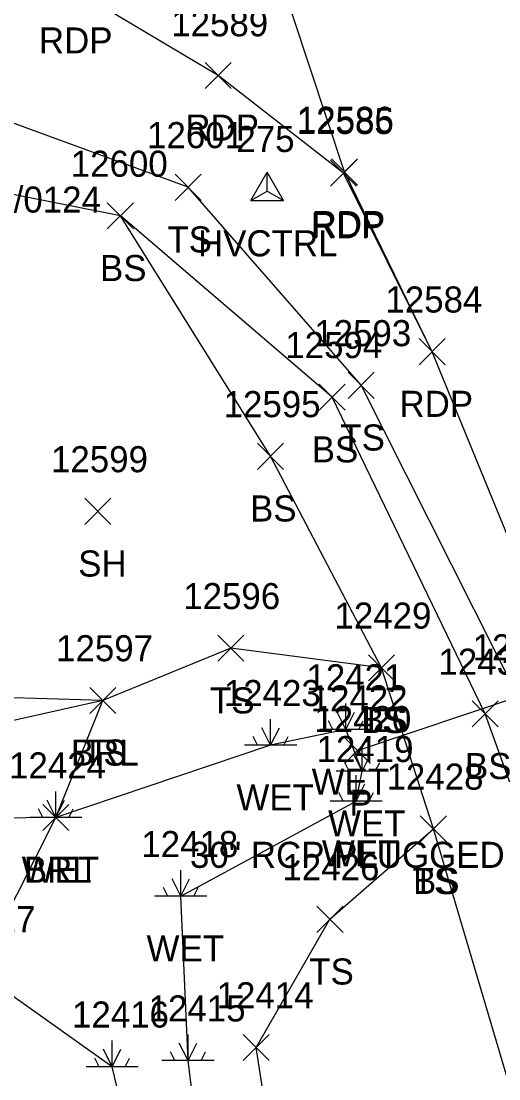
# Model space of a CAD drawing. Extents: x 1439173 to 1457902, y 641926 to 659889.
# Drawn here: x 1447597.4 to 1447634, y 649912 to 649993.1 of the extents above; entities that cross this region are included whole.
import ezdxf

# ---------------------------------------------------------------- set-up
doc = ezdxf.new("R2010")
doc.units = 0
for name, color, linetype in [('C_A', 7, 'Continuous'), ('C_I', 7, 'Continuous'), ('CPSM', 7, 'Continuous'), ('D_A', 7, 'Continuous'), ('D_C', 7, 'Continuous'), ('D_I', 7, 'Continuous'), ('D_TIC', 7, 'Continuous'), ('DCP', 7, 'Continuous'), ('L_A', 7, 'Continuous'), ('L_I', 7, 'Continuous'), ('L_TIC', 7, 'Continuous'), ('LABL', 7, 'Continuous'), ('LELB', 7, 'Continuous'), ('LWET', 7, 'Continuous'), ('P_A', 7, 'Continuous'), ('P_I', 7, 'Continuous'), ('P_TIC', 7, 'Continuous'), ('PET', 7, 'Continuous'), ('S_C', 7, 'Continuous')]:
    doc.layers.add(name, color=color, linetype=linetype)

msp = doc.modelspace()

# ---------------------------------------------------------------- linework, layer by layer
at = {"layer": 'CPSM'}
for p, q in [((1447614.993, 649979.37), (1447616.243, 649981.535)), ((1447617.493, 649979.37), (1447616.243, 649981.535)), ((1447616.243, 649980.091), (1447616.243, 649981.535)), ((1447614.993, 649979.37), (1447616.243, 649980.091)), ((1447616.243, 649980.091), (1447616.243, 649980.091)), ((1447616.243, 649980.091), (1447617.493, 649979.37)), ((1447614.993, 649979.37), (1447617.493, 649979.37))]:
    msp.add_line(p, q, dxfattribs=at)
at = {"layer": 'D_TIC'}
for points in [[(1447622.165, 649936.2), (1447624.165, 649938.2)], [(1447624.165, 649936.2), (1447622.165, 649938.2)]]:
    msp.add_lwpolyline(points, dxfattribs=at)
at = {"layer": 'DCP'}
msp.add_lwpolyline([(1447623.165, 649937.2), (1447678.606, 649955.786)], dxfattribs=at)
at = {"layer": 'L_TIC'}
for points in [[(1447609.181, 649979.386), (1447611.181, 649981.386)], [(1447611.181, 649979.386), (1447609.181, 649981.386)], [(1447603.982, 649977.195), (1447605.982, 649979.195)], [(1447605.982, 649977.195), (1447603.982, 649979.195)], [(1447603.982, 649977.195), (1447605.982, 649979.195)], [(1447605.982, 649977.195), (1447603.982, 649979.195)], [(1447622.444, 649964.201), (1447624.444, 649966.201)], [(1447624.444, 649964.201), (1447622.444, 649966.201)], [(1447620.219, 649963.29), (1447622.219, 649965.29)], [(1447622.219, 649963.29), (1447620.219, 649965.29)], [(1447615.491, 649958.759), (1447617.491, 649960.759)], [(1447617.491, 649958.759), (1447615.491, 649960.759)], [(1447602.261, 649954.537), (1447604.261, 649956.537)], [(1447604.261, 649954.537), (1447602.261, 649956.537)], [(1447612.449, 649944.04), (1447614.449, 649946.04)], [(1447614.449, 649944.04), (1447612.449, 649946.04)], [(1447624.001, 649942.545), (1447626.001, 649944.545)], [(1447626.001, 649942.545), (1447624.001, 649944.545)], [(1447624.001, 649942.545), (1447626.001, 649944.545)], [(1447626.001, 649942.545), (1447624.001, 649944.545)], [(1447602.643, 649940.042), (1447604.643, 649942.042)], [(1447604.643, 649940.042), (1447602.643, 649942.042)], [(1447602.643, 649940.042), (1447604.643, 649942.042)], [(1447604.643, 649940.042), (1447602.643, 649942.042)], [(1447631.969, 649939.008), (1447633.969, 649941.008)], [(1447633.969, 649939.008), (1447631.969, 649941.008)], [(1447599.037, 649931.053), (1447601.037, 649933.053)], [(1447601.037, 649931.053), (1447599.037, 649933.053)], [(1447627.986, 649930.197), (1447629.986, 649932.197)], [(1447629.986, 649930.197), (1447627.986, 649932.197)], [(1447627.986, 649930.197), (1447629.986, 649932.197)], [(1447629.986, 649930.197), (1447627.986, 649932.197)], [(1447620.059, 649923.254), (1447622.059, 649925.254)], [(1447622.059, 649923.254), (1447620.059, 649925.254)], [(1447614.389, 649913.429), (1447616.389, 649915.429)], [(1447616.389, 649913.429), (1447614.389, 649915.429)]]:
    msp.add_lwpolyline(points, dxfattribs=at)
at = {"layer": 'LABL'}
msp.add_lwpolyline([(1447594.062, 649920.265), (1447600.037, 649932.053), (1447603.643, 649941.042), (1447589.911, 649941.451), (1447571.427, 649954.287), (1447557.794, 649961.539), (1447545.697, 649958.008), (1447541.986, 649964.508), (1447517.632, 649963.805), (1447520.201, 649959.069), (1447520.534, 649948.821), (1447521.538, 649944.572)], dxfattribs=at)
at = {"layer": 'LELB'}
for points in [[(1447723.822, 649718.227), (1447707.418, 649759.243), (1447691.239, 649802.923), (1447677.603, 649836.739), (1447660.97, 649879.474), (1447648.738, 649908.201), (1447635.583, 649941.112), (1447623.444, 649965.201), (1447610.181, 649980.386), (1447590.881, 649987.445), (1447563.692, 649981.711), (1447542.887, 649971.321), (1447515.033, 649972.003), (1447498.964, 649966.197), (1447485.411, 649965.681), (1447480.384, 649958.045), (1447479.778, 649949.45)], [(1447720.844, 649716.553), (1447704.435, 649757.56), (1447688.712, 649801.588), (1447673.915, 649835.595), (1447656.994, 649877.941), (1447644.525, 649907.964), (1447632.969, 649940.008), (1447621.219, 649964.29), (1447604.982, 649978.195), (1447588.379, 649981.487), (1447563.692, 649981.711), (1447541.472, 649977.485), (1447513.697, 649978.506), (1447498.385, 649971.984), (1447484.511, 649970.529), (1447477.875, 649964.523), (1447480.384, 649958.045)], [(1447625.001, 649943.545), (1447616.491, 649959.759), (1447604.982, 649978.195)], [(1447695.378, 649707.334), (1447676.477, 649748.984), (1447663.866, 649792.726), (1447648.294, 649827.201), (1447631.635, 649867.988), (1447618.052, 649897.404), (1447615.389, 649914.429), (1447621.059, 649924.254), (1447628.986, 649931.197), (1447625.001, 649943.545), (1447613.449, 649945.04), (1447603.643, 649941.042), (1447587.636, 649937.453), (1447574.484, 649935.862), (1447572.149, 649936.489), (1447568.182, 649939.188), (1447547.039, 649951.922), (1447546.84, 649949.948), (1447539.226, 649955.947), (1447517.632, 649963.805), (1447498.964, 649966.197)], [(1447795.696, 649414.806), (1447787.407, 649461.839), (1447778.849, 649489.369), (1447769.363, 649534.387), (1447756.877, 649580.734), (1447744.178, 649627.275), (1447726.434, 649669.816), (1447713.547, 649713.568), (1447694.406, 649753.88), (1447681.172, 649798.534), (1447667.263, 649833.388), (1447649.979, 649874.71), (1447636.209, 649906.859), (1447628.986, 649931.197)]]:
    msp.add_lwpolyline(points, dxfattribs=at)
at = {"layer": 'LWET'}
for p, q in [((1447622.277, 649938.812), (1447622.277, 649940.812)), ((1447616.509, 649937.604), (1447616.509, 649939.604)), ((1447621.277, 649938.812), (1447620.944, 649939.479)), ((1447622.277, 649938.812), (1447621.61, 649940.145)), ((1447622.277, 649938.812), (1447622.944, 649940.145)), ((1447623.277, 649938.812), (1447623.61, 649939.479)), ((1447616.509, 649937.604), (1447615.842, 649938.937)), ((1447616.509, 649937.604), (1447617.176, 649938.937)), ((1447624.277, 649938.812), (1447620.277, 649938.812)), ((1447615.509, 649937.604), (1447615.176, 649938.271)), ((1447617.509, 649937.604), (1447617.842, 649938.271)), ((1447618.509, 649937.604), (1447614.509, 649937.604)), ((1447623.537, 649935.608), (1447623.537, 649937.608)), ((1447622.537, 649935.608), (1447622.203, 649936.274)), ((1447623.537, 649935.608), (1447622.87, 649936.941)), ((1447623.537, 649935.608), (1447624.203, 649936.941)), ((1447624.537, 649935.608), (1447624.87, 649936.274)), ((1447625.537, 649935.608), (1447621.537, 649935.608)), ((1447623.063, 649933.314), (1447622.396, 649934.647)), ((1447623.063, 649933.314), (1447623.063, 649935.314)), ((1447623.063, 649933.314), (1447623.729, 649934.647)), ((1447600.037, 649932.053), (1447600.037, 649934.053)), ((1447622.063, 649933.314), (1447621.729, 649933.98)), ((1447624.063, 649933.314), (1447624.396, 649933.98)), ((1447600.037, 649932.053), (1447599.37, 649933.386)), ((1447600.037, 649932.053), (1447600.703, 649933.386)), ((1447625.063, 649933.314), (1447621.063, 649933.314)), ((1447599.037, 649932.053), (1447598.703, 649932.72)), ((1447601.037, 649932.053), (1447601.37, 649932.72)), ((1447602.037, 649932.053), (1447598.037, 649932.053)), ((1447609.613, 649926.022), (1447608.946, 649927.356)), ((1447609.613, 649926.022), (1447609.613, 649928.022)), ((1447609.613, 649926.022), (1447610.28, 649927.356)), ((1447608.613, 649926.022), (1447608.28, 649926.689)), ((1447610.613, 649926.022), (1447610.946, 649926.689)), ((1447611.613, 649926.022), (1447607.613, 649926.022)), ((1447610.171, 649913.421), (1447610.171, 649915.421)), ((1447604.353, 649912.953), (1447603.686, 649914.286)), ((1447604.353, 649912.953), (1447604.353, 649914.953)), ((1447604.353, 649912.953), (1447605.019, 649914.286)), ((1447610.171, 649913.421), (1447609.505, 649914.754)), ((1447610.171, 649913.421), (1447610.838, 649914.754)), ((1447603.353, 649912.953), (1447603.019, 649913.62)), ((1447605.353, 649912.953), (1447605.686, 649913.62)), ((1447609.171, 649913.421), (1447608.838, 649914.087)), ((1447611.171, 649913.421), (1447611.505, 649914.087)), ((1447606.353, 649912.953), (1447602.353, 649912.953)), ((1447612.171, 649913.421), (1447608.171, 649913.421))]:
    msp.add_line(p, q, dxfattribs=at)
for points in [[(1447690.276, 649705.626), (1447669.786, 649746.646), (1447658.193, 649790.046), (1447639.833, 649826.07), (1447626.474, 649866.892), (1447612.298, 649895.96), (1447610.171, 649913.421), (1447609.613, 649926.022), (1447623.063, 649933.314), (1447623.537, 649935.608), (1447622.277, 649938.812), (1447616.509, 649937.604), (1447600.037, 649932.053), (1447583.918, 649931.888), (1447573.933, 649931.831), (1447567.149, 649932.333), (1447546.839, 649945.408), (1447539.716, 649947.277), (1447520.201, 649959.069), (1447499.347, 649962.502), (1447484.73, 649961.686)], [(1447680.049, 649704.032), (1447662.165, 649744.689), (1447651.133, 649787.941), (1447630.739, 649825.608), (1447621.15, 649865.483), (1447608.788, 649894.579), (1447604.353, 649912.953), (1447594.062, 649920.265), (1447580.805, 649923.359), (1447563.679, 649925.324), (1447545.296, 649935.372), (1447535.997, 649939.249), (1447520.534, 649948.821), (1447499.585, 649954.732), (1447483.557, 649953.272), (1447484.73, 649961.686)]]:
    msp.add_lwpolyline(points, dxfattribs=at)
at = {"layer": 'P_TIC'}
for points in [[(1447611.481, 649987.963), (1447613.481, 649989.963)], [(1447613.481, 649987.963), (1447611.481, 649989.963)], [(1447621.102, 649980.472), (1447623.102, 649982.472)], [(1447623.102, 649980.472), (1447621.102, 649982.472)], [(1447621.166, 649980.562), (1447623.166, 649982.562)], [(1447623.166, 649980.562), (1447621.166, 649982.562)], [(1447627.9, 649966.782), (1447629.9, 649968.782)], [(1447629.9, 649966.782), (1447627.9, 649968.782)], [(1447627.9, 649966.782), (1447629.9, 649968.782)], [(1447629.9, 649966.782), (1447627.9, 649968.782)]]:
    msp.add_lwpolyline(points, dxfattribs=at)
at = {"layer": 'PET'}
for points in [[(1447727.241, 649719.063), (1447711.088, 649760.239), (1447693.623, 649804.984), (1447680.501, 649838.27), (1447663.742, 649880.793), (1447652.332, 649909.756), (1447638.926, 649943.341), (1447628.9, 649967.782), (1447622.166, 649981.562), (1447611.578, 650013.541), (1447596.452, 650049.261), (1447579.875, 650091.796), (1447553.03, 650160.191), (1447534.138, 650208.589), (1447519.569, 650245.318), (1447501.855, 650290.547), (1447485.956, 650331.563), (1447471.856, 650366.581)], [(1447628.9, 649967.782), (1447622.102, 649981.472), (1447612.481, 649988.963), (1447601.248, 649995.647), (1447588.918, 649994.805), (1447583.377, 650006.202), (1447577.408, 650021.107), (1447592.465, 650027.528), (1447597.986, 650037.622), (1447596.452, 650049.261)]]:
    msp.add_lwpolyline(points, dxfattribs=at)

# ---------------------------------------------------------------- texts
at = {"layer": 'C_A'}
msp.add_text('HVCTRL', height=2, dxfattribs=at).set_placement((1447610.936, 649975.091))
at = {"layer": 'C_I'}
msp.add_text('275', height=2, dxfattribs=at).set_placement((1447613.881, 649983.091))
at = {"layer": 'D_A'}
msp.add_text('P', height=2, dxfattribs=at).set_placement((1447622.543, 649932.2))
at = {"layer": 'D_C'}
msp.add_text('30" RCP PLUGGED', height=2, dxfattribs=at).set_placement((1447610.322, 649928.2))
at = {"layer": 'D_I'}
msp.add_text('12422', height=2, dxfattribs=at).set_placement((1447619.574, 649940.2))
at = {"layer": 'L_A'}
for s, p in [('TS', (1447608.59, 649975.386)), ('BS', (1447603.423, 649973.195)), ('BS', (1447603.423, 649973.195)), ('TS', (1447621.853, 649960.201)), ('BS', (1447619.66, 649959.29)), ('BS', (1447614.932, 649954.759)), ('SH', (1447601.749, 649950.537)), ('TS', (1447611.859, 649940.04)), ('TS', (1447623.411, 649938.545)), ('BS', (1447623.442, 649938.545)), ('BRL', (1447601.186, 649936.042)), ('TS', (1447602.052, 649936.042)), ('BS', (1447631.41, 649935.008)), ('WET', (1447619.655, 649933.812)), ('WET', (1447613.887, 649932.604)), ('WET', (1447620.915, 649930.608)), ('WET', (1447620.441, 649928.314)), ('WET', (1447597.415, 649927.053)), ('BRL', (1447597.58, 649927.053)), ('TS', (1447627.395, 649926.197)), ('BS', (1447627.427, 649926.197)), ('WET', (1447606.991, 649921.022)), ('TS', (1447619.469, 649919.254))]:
    msp.add_text(s, height=2, dxfattribs=at).set_placement(p)
at = {"layer": 'L_I'}
for s, p in [('12601', (1447607.031, 649983.386)), ('12600', (1447601.178, 649981.195)), ('12600', (1447601.178, 649981.195)), ('12593', (1447619.853, 649968.201)), ('12594', (1447617.629, 649967.29)), ('12595', (1447612.9, 649962.759)), ('12599', (1447599.662, 649958.537)), ('12596', (1447609.804, 649948.04)), ('12429', (1447621.403, 649946.545)), ('12429', (1447621.403, 649946.545)), ('12597', (1447600.052, 649944.042)), ('12597', (1447600.052, 649944.042)), ('12434', (1447631.993, 649944.112)), ('12435', (1447629.378, 649943.008)), ('12421', (1447619.253, 649941.812)), ('12423', (1447612.918, 649940.604)), ('12420', (1447619.859, 649938.608)), ('12419', (1447620.031, 649936.314)), ('12424', (1447596.446, 649935.053)), ('12424', (1447596.446, 649935.053)), ('12428', (1447625.395, 649934.197)), ('12428', (1447625.395, 649934.197)), ('12418', (1447606.589, 649929.022)), ('12426', (1447617.414, 649927.254)), ('12417', (1447591.038, 649923.265)), ('12417', (1447591.038, 649923.265)), ('12417', (1447591.038, 649923.265)), ('12414', (1447612.365, 649917.429)), ('12415', (1447607.148, 649916.421)), ('12416', (1447601.274, 649915.953))]:
    msp.add_text(s, height=2, dxfattribs=at).set_placement(p)
at = {"layer": 'P_A'}
for p in [(1447598.736, 649990.647), (1447609.969, 649983.963), (1447619.59, 649976.472), (1447619.654, 649976.562), (1447626.388, 649962.782), (1447626.388, 649962.782)]:
    msp.add_text('RDP', height=2, dxfattribs=at).set_placement(p)
at = {"layer": 'P_I'}
for s, p in [('12589', (1447608.883, 649991.963)), ('12585', (1447618.512, 649984.472)), ('12586', (1447618.52, 649984.562)), ('12584', (1447625.31, 649970.782)), ('12584', (1447625.31, 649970.782))]:
    msp.add_text(s, height=2, dxfattribs=at).set_placement(p)
at = {"layer": 'S_C'}
msp.add_text('STOP & MM 0070/0404/0124', height=2, dxfattribs=at).set_placement((1447568.409, 649978.445))

doc.saveas('drawing.dxf')
